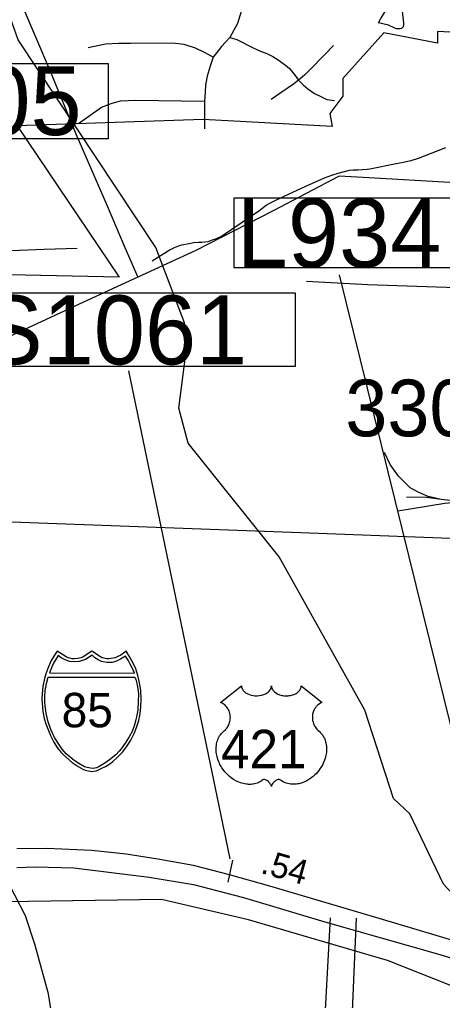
# Model space of a CAD drawing. Extents: x 1662474 to 1856135, y 779280 to 917889.
# Drawn here: x 1767218 to 1769369, y 819440 to 824424 of the extents above; entities that cross this region are included whole.
import ezdxf

# ---------------------------------------------------------------- set-up
doc = ezdxf.new("R2010")
doc.units = 0
for name, color, linetype in [('Cogo Default Point CELL', 7, 'Continuous'), ('Exist Boundary Political City Limit New', 7, 'Continuous'), ('Exist Hydrographic Misc Water Feature', 7, 'Continuous'), ('Exist Hydrographic Pond Under 1500 Sq Ft', 7, 'Continuous'), ('Exist Railroad Siding', 7, 'Continuous'), ('Exist Road Non-System Type 51', 7, 'Continuous'), ('Exist Road Primary Interstate Divided Center Attributed', 7, 'Continuous'), ('Exist Road Primary Interstate Mileage Hundredths English Label', 7, 'Continuous'), ('Exist Road Primary Interstate Shield Number Label', 7, 'Continuous'), ('Exist Road Primary Interstate Structure Cantilever Sign Number Label', 7, 'Continuous'), ('Exist Road Primary Interstate Structure Ovrhead Sign CELL', 7, 'Continuous'), ('Exist Road Primary US Shield Number Label', 7, 'Continuous'), ('Exist Road Secondary Structure Standard Bridge Number Label', 7, 'Continuous'), ('Exist Utilities Electrical Transmission Line', 7, 'Continuous'), ('Map Preparation Boundary City Limit Buffer Line', 7, 'Continuous'), ('Prop Horizontal Alignment Tick Label', 7, 'Continuous'), ('Prop Roadway Culvert', 7, 'Continuous')]:
    doc.layers.add(name, color=color, linetype=linetype)

msp = doc.modelspace()

# ---------------------------------------------------------------- linework, layer by layer
at = {"layer": 'Exist Boundary Political City Limit New'}
for points in [[(1769916.6, 824333.5), (1769344.5, 824363.3), (1769344.5, 824303.8), (1769070.4, 824357.4), (1768861.8, 824125.1), (1768861.8, 824035.8), (1768796.2, 823946.4), (1768808.1, 823880.9), (1768151.8, 823916.5), (1767205.1, 823884.1), (1767724.1, 823115.1), (1766129.9, 823149.8)], [(1767132.8, 821873), (1768600.8, 821818.3), (1768648, 821816.6), (1769857.2, 821771.5)], [(1769887.6, 819327.9), (1769090.5, 819641.8), (1768382.1, 819849.4), (1767940.6, 819952.9), (1767150.5, 819940.1)]]:
    msp.add_lwpolyline(points, dxfattribs=at)
at = {"layer": 'Exist Hydrographic Misc Water Feature'}
for points in [[(1769540.2, 819852.5), (1769375.4, 820029.8), (1769203.3, 820387.8), (1769120.3, 820465), (1768974.3, 820914.3), (1768539.2, 821694.5), (1768076.1, 822271.8), (1768028.2, 822450), (1768064.3, 822725), (1768057.3, 822882.7), (1767910.3, 823266.4), (1767210.2, 824321.2), (1767153.2, 824483.2), (1767154.2, 824699.8), (1767141.1, 824855.7), (1767088.3, 825077.2), (1766982.7, 825167.4), (1766896.1, 825226.9)], [(1769384.6, 823772.8), (1769276.3, 823729.6), (1769246.2, 823717.9), (1769208, 823706.2), (1769171.9, 823698.5), (1769133.8, 823690.8), (1768999.7, 823663.9), (1768985.6, 823662), (1768939.6, 823658.4), (1768915.6, 823658.5), (1768895.5, 823656.7), (1768837.5, 823641.2), (1768805.3, 823631.5), (1768767.2, 823617.8), (1768672.8, 823576.6), (1768562.5, 823525.5), (1768506.1, 823497.9), (1768486, 823488), (1768473.9, 823480.2), (1768439.9, 823454.4), (1768250.6, 823325.9), (1768214.6, 823308.2), (1768198.4, 823302.4), (1768176.4, 823294.5), (1768144.4, 823290.8), (1768128.2, 823290.9), (1768102.4, 823289.2), (1768080.2, 823285.3), (1768042.1, 823277.7), (1768030.2, 823273.7), (1768004.2, 823264), (1767984.1, 823254.1), (1767891.6, 823196.9)], [(1767248.1, 819869.6), (1767084.3, 820181.5), (1766957.2, 820958.7), (1766653.3, 821411.3), (1766612.3, 821543.4), (1766488.2, 821670.7), (1766173.3, 821870.8), (1766000.2, 822123.7)], [(1767292.6, 817747.5), (1767348, 818069.8), (1767374.3, 818157.8), (1767388.6, 818249.9), (1767384.9, 818338.1), (1767359.3, 818482.4), (1767345.8, 818610.6), (1767348, 818684.7), (1767364.4, 818788.8), (1767398.9, 818884.8), (1767417.1, 818960.9), (1767415.3, 819037), (1767405, 819213.9), (1767364.2, 819473.2), (1767295.9, 819725.7), (1767248.1, 819869.6)]]:
    msp.add_lwpolyline(points, dxfattribs=at)
at = {"layer": 'Exist Hydrographic Pond Under 1500 Sq Ft'}
msp.add_lwpolyline([(1769043.8, 824407.7), (1769055.9, 824429.6), (1769090.3, 824483.4), (1769108.6, 824505.2), (1769140.8, 824543), (1769148.8, 824544.9), (1769156.8, 824530.9), (1769171.7, 824406.7), (1769171.7, 824398.7), (1769169.5, 824386.7), (1769161.5, 824378.7), (1769153.5, 824376.8), (1769145.5, 824376.9), (1769135.7, 824377), (1769123.6, 824383.1), (1769095.7, 824395.3), (1769043.8, 824407.7)], dxfattribs=at)
at = {"layer": 'Exist Railroad Siding'}
for points in [[(1769362.1, 821985.5), (1769296.1, 822000.9), (1769249.4, 822020.6), (1769205.6, 822044.6), (1769146.6, 822103), (1769103.5, 822163.6), (1769075.1, 822223.4)], [(1769362.1, 821985.5), (1769288.1, 821995), (1769186.7, 821996.5)], [(1769472.7, 821973.1), (1769382.2, 821965.1), (1769142.9, 821926.5)], [(1769835.8, 821529.6), (1769819.9, 821649.2), (1769808.3, 821705.4), (1769790, 821757.9), (1769769.6, 821799.5), (1769736, 821839.6), (1769681.3, 821898.7), (1769623.7, 821927.9), (1769575.5, 821954.2), (1769539.1, 821964.4), (1769472.7, 821973.1), (1769362.1, 821985.5)]]:
    msp.add_lwpolyline(points, dxfattribs=at)
at = {"layer": 'Exist Road Non-System Type 51'}
for points in [[(1768351.9, 824606.9), (1768347.8, 824470.4), (1768325.9, 824404.5), (1768287.4, 824333.9)], [(1768202.1, 824233.6), (1768159.2, 824257), (1768112.4, 824278.8), (1768054.9, 824297.4), (1767995.8, 824303.7), (1767782.1, 824302.7), (1767721.8, 824302.7), (1767655.1, 824299.5), (1767567.6, 824279.9)], [(1768287.4, 824333.9), (1768265.6, 824310), (1768245.6, 824287.2), (1768202.1, 824233.6)], [(1768287.4, 824333.9), (1768323.6, 824323.4), (1768406.8, 824280.9), (1768443.2, 824263), (1768475.6, 824251.4), (1768506.8, 824237), (1768533.9, 824220.2), (1768551.6, 824205.8), (1768570.4, 824193.2), (1768591.4, 824175.6), (1768607.1, 824157.8), (1768619.4, 824140.2), (1768637, 824117.1)], [(1768814.4, 824291.9), (1768771.6, 824247.5), (1768744.4, 824220.2), (1768719.4, 824194.2), (1768667.9, 824141.2), (1768637, 824117.1)], [(1768202.1, 824233.6), (1768187.4, 824188.2), (1768172.6, 824136), (1768164.5, 824090.4), (1768161.4, 824054.9), (1768159.2, 824010.2)], [(1768637, 824117.1), (1768612, 824096.6), (1768542.5, 824048.6), (1768498.6, 824017.6)], [(1768637, 824117.1), (1768661.1, 824093.2), (1768683.9, 824071.7), (1768718.6, 824048.9), (1768750.1, 824032.6), (1768781.9, 824018.1), (1768820.6, 824012.4)], [(1767517.6, 823896.1), (1767635.1, 823978.8), (1767683.1, 823998.2), (1767731.2, 824012.1), (1767809.4, 824015.2), (1768159.2, 824010.2)], [(1768159.2, 824010.2), (1768158.2, 823941.5), (1768158.2, 823868.2)], [(1767174.9, 823250.9), (1767342.8, 823257.2), (1767510.8, 823262.8)], [(1768678.1, 823095.4), (1768990.5, 823078), (1769638.8, 823055.7), (1769804.1, 823043.9), (1769939.9, 823047)]]:
    msp.add_lwpolyline(points, dxfattribs=at)
at = {"layer": 'Exist Road Primary Interstate Divided Center Attributed'}
for points in [[(1769995.6, 819585.3), (1769749.5, 819644.9), (1769336.6, 819769.6), (1769046.6, 819854.9), (1768491, 820019.2), (1768286.3, 820076.8), (1768102.9, 820125.9), (1767921.7, 820157.9), (1767759.7, 820183.5), (1767584.8, 820200.6), (1767356.7, 820211.2), (1767204.4, 820210.3)], [(1767204.4, 820115.6), (1767299.1, 820118.9), (1767493.2, 820112.5), (1767699.9, 820087.8), (1767878, 820065.5), (1768102.9, 820029.3), (1768356.7, 819963.1), (1768770.3, 819839.4), (1769344.5, 819675.7), (1769747.4, 819554.1), (1770005.4, 819481.6)]]:
    msp.add_lwpolyline(points, dxfattribs=at)
at = {"layer": 'Exist Road Primary Interstate Structure Cantilever Sign Number Label'}
msp.add_line((1769659.1, 819832.2), (1768846.2, 823126.2), dxfattribs=at)
msp.add_lwpolyline([(1768310.1, 823517.6), (1769578, 823517.6), (1769578, 823162.7), (1768310.1, 823162.7)], close=True, dxfattribs=at)
at = {"layer": 'Exist Road Primary Interstate Structure Ovrhead Sign CELL'}
for p, q in [((1768289, 820158.8), (1767773.5, 822638.6)), ((1768279.2, 820040.6), (1768302.8, 820152))]:
    msp.add_line(p, q, dxfattribs=at)
msp.add_lwpolyline([(1767039.2, 823034.7), (1768619.2, 823034.7), (1768619.2, 822660.5), (1767039.2, 822660.5)], close=True, dxfattribs=at)
at = {"layer": 'Exist Road Secondary Structure Standard Bridge Number Label'}
msp.add_lwpolyline([(1766740.3, 824201.6), (1767669.2, 824201.6), (1767669.2, 823817.5), (1766740.3, 823817.5)], close=True, dxfattribs=at)
at = {"layer": 'Exist Utilities Electrical Transmission Line'}
for points in [[(1767228.7, 824499.4), (1767373.5, 824162.3), (1767504.5, 823843.6), (1767663.1, 823478), (1767753, 823265.4), (1767820.2, 823115.4)], [(1769436, 823594.1), (1768966.2, 823621.1), (1768844.2, 823627.9), (1768507.5, 823451.9), (1768114.1, 823250.5), (1767820.2, 823115.4)], [(1767820.2, 823115.4), (1767542.9, 822987.7), (1766876.9, 822680), (1766291.7, 822407.7), (1765876.4, 822210), (1765413.3, 822000.8), (1764875.9, 821774.2), (1764755.7, 821720.8), (1764443.8, 821734.7), (1763688.4, 821791.1), (1763066.8, 821840.9), (1762607.1, 821867.7)], [(1768797.3, 819858.4), (1768763, 819205), (1768732.7, 818604.6), (1768706.1, 818024.5), (1768675.8, 817438.3), (1768641.2, 816805.8), (1768618.1, 816301.5), (1768590.3, 815641.3), (1768563, 815159.1), (1768539.8, 814710.9), (1768514.2, 814292.6), (1768371.4, 813759.5), (1768207.1, 813138.5), (1768117.3, 812792.1)], [(1768931.2, 819857.4), (1768901.1, 819187.7), (1768871.4, 818483.3), (1768848.4, 817955), (1768814.2, 817337), (1768776.7, 816590.4), (1768736.9, 815864.2), (1768690.7, 815207.7), (1768646.7, 814545.2), (1768624.6, 814233.2), (1768503.2, 813786.3), (1768381.8, 813305.7), (1768256.7, 812853), (1768233.3, 812766.8)]]:
    msp.add_lwpolyline(points, dxfattribs=at)
at = {"layer": 'Map Preparation Boundary City Limit Buffer Line'}
for points in [[(1769916.6, 824333.5), (1769344.5, 824363.3), (1769344.5, 824303.8), (1769070.4, 824357.4), (1768861.8, 824125.1), (1768861.8, 824035.8), (1768796.2, 823946.4), (1768808.1, 823880.9), (1768151.8, 823916.5), (1767205.1, 823884.1), (1767724.1, 823115.1), (1766129.9, 823149.8)], [(1767132.8, 821873), (1768600.8, 821818.3), (1768648, 821816.6), (1769857.2, 821771.5)], [(1769887.6, 819327.9), (1769090.5, 819641.8), (1768382.1, 819849.4), (1767940.6, 819952.9), (1767150.5, 819940.1)]]:
    msp.add_lwpolyline(points, dxfattribs=at)
at = {"layer": 'Prop Horizontal Alignment Tick Label'}
msp.add_lwpolyline([(1768346.8, 821038.2), (1768347.1, 821033.7), (1768348.1, 821028.5), (1768349, 821025.8), (1768351.4, 821020.7), (1768355.4, 821014.6), (1768361, 821008.6), (1768367.4, 821003.4), (1768371.7, 821000.7), (1768378.9, 820996.8), (1768387.1, 820993.3), (1768396.3, 820990.7), (1768405.6, 820988.8), (1768415.9, 820987.7), (1768426, 820987.5), (1768436.9, 820988.3), (1768448.9, 820990.6), (1768454.5, 820992.1), (1768460.7, 820994.2), (1768466.5, 820996.6), (1768472.9, 821000), (1768477.9, 821003.2), (1768481.9, 821006.1), (1768487.6, 821011.5), (1768492.1, 821017.1), (1768494, 821020.2), (1768495.6, 821023.3), (1768497.8, 821029.7), (1768498.4, 821032.5), (1768498.9, 821038.4), (1768499.3, 821033.4), (1768499.8, 821030.4), (1768500.6, 821027.3), (1768501.8, 821024.1), (1768504.1, 821019.6), (1768506.6, 821015.9), (1768511.3, 821010.3), (1768514.3, 821007.5), (1768517, 821005.3), (1768524.2, 821000.3), (1768532.6, 820996.1), (1768536.8, 820994.2), (1768541.1, 820992.7), (1768546.5, 820991.1), (1768552, 820989.8), (1768557.6, 820988.8), (1768563.2, 820988), (1768569, 820987.6), (1768573.7, 820987.5), (1768579.5, 820987.5), (1768584.8, 820987.8), (1768590.3, 820988.5), (1768596.3, 820989.5), (1768601.1, 820990.5), (1768607.5, 820992.2), (1768613.3, 820994.3), (1768618.4, 820996.5), (1768625, 821000), (1768630.3, 821003.3), (1768634.2, 821006.4), (1768638.9, 821010.7), (1768643.2, 821015.8), (1768645.8, 821019.5), (1768647.6, 821023.3), (1768649.3, 821027.3), (1768650.4, 821031.6), (1768650.9, 821035.3), (1768651, 821038.5), (1768757.2, 820953.8), (1768754.7, 820952.9), (1768749, 820950), (1768744.4, 820947.3), (1768737.1, 820942.2), (1768733.9, 820939.4), (1768730.8, 820936.4), (1768727.9, 820933.3), (1768725.4, 820930.3), (1768722.3, 820926), (1768719.5, 820921.8), (1768716.8, 820917.1), (1768714.9, 820913), (1768711.6, 820904.4), (1768710, 820899), (1768709, 820894.5), (1768707.8, 820885), (1768707.5, 820880.5), (1768707.5, 820876), (1768707.7, 820871.3), (1768708.1, 820866.8), (1768709, 820862.1), (1768709.7, 820857.9), (1768711, 820852.8), (1768712.9, 820846.9), (1768715.2, 820841.2), (1768720.1, 820832), (1768726.3, 820822.6), (1768730.8, 820817.3), (1768735.2, 820812.8), (1768741.8, 820807.2), (1768745.3, 820804.1), (1768749.4, 820800), (1768756, 820792.3), (1768758.7, 820788.6), (1768761.5, 820784.6), (1768764, 820780.4), (1768766.5, 820775.8), (1768768.5, 820771.9), (1768772.2, 820762.8), (1768775, 820753.9), (1768776.2, 820749.3), (1768778.2, 820738.8), (1768778.9, 820733.7), (1768779.8, 820723.5), (1768779.8, 820711.2), (1768778.8, 820699.5), (1768776.7, 820685.9), (1768774.8, 820677.7), (1768772, 820668.3), (1768769.3, 820660), (1768764.5, 820647.9), (1768760.2, 820639.1), (1768754.6, 820628.8), (1768750.8, 820622.6), (1768746.3, 820615.9), (1768740.7, 820608.3), (1768734.2, 820600.1), (1768726.3, 820591.5), (1768720, 820585.2), (1768711.7, 820577.8), (1768706.7, 820573.6), (1768699.5, 820568.2), (1768689.8, 820561.7), (1768680.1, 820556.1), (1768671.9, 820551.9), (1768664.6, 820548.8), (1768655.2, 820545.2), (1768639.5, 820540.8), (1768633.8, 820539.6), (1768627, 820538.6), (1768620.7, 820538), (1768614.5, 820537.6), (1768606.2, 820537.6), (1768598, 820538.3), (1768590.2, 820539.4), (1768582.1, 820541.1), (1768573.6, 820543.6), (1768565.9, 820546.6), (1768558.2, 820550.4), (1768545, 820558.7), (1768541.2, 820560.7), (1768539.1, 820561.3), (1768534, 820561.6), (1768529.2, 820560.6), (1768524.3, 820558.6), (1768521.4, 820557), (1768517.5, 820554.5), (1768514.4, 820552.1), (1768510.8, 820548.6), (1768508.3, 820545.7), (1768506.4, 820543.5), (1768502.7, 820537.6), (1768501.4, 820534.9), (1768500, 820531.3), (1768498.8, 820526), (1768497.1, 820532.7), (1768495.1, 820537.1), (1768492.9, 820540.8), (1768490.5, 820544.2), (1768486.8, 820548.4), (1768483.5, 820551.6), (1768479.5, 820554.9), (1768475.2, 820557.5), (1768471.8, 820559.2), (1768468.7, 820560.4), (1768464.8, 820561.4), (1768461.7, 820561.6), (1768459.1, 820561.6), (1768455.6, 820560.8), (1768450.8, 820557.3), (1768446.2, 820554.1), (1768441.3, 820551.1), (1768435.4, 820547.9), (1768431, 820545.9), (1768425.9, 820543.9), (1768419.9, 820541.9), (1768413.3, 820540.2), (1768406.6, 820538.9), (1768400.7, 820537.9), (1768394.4, 820537.4), (1768388.7, 820537.2), (1768382.7, 820537.3), (1768377.1, 820537.7), (1768370.6, 820538.3), (1768362.6, 820539.5), (1768356, 820541), (1768348.9, 820542.8), (1768341.7, 820545.1), (1768334, 820548.1), (1768324.3, 820552.3), (1768317.6, 820555.7), (1768307, 820561.8), (1768294.6, 820570.4), (1768285.2, 820578), (1768278.3, 820584.2), (1768268.2, 820594.5), (1768262.3, 820601.3), (1768253, 820613.3), (1768247, 820622), (1768243.1, 820628.4), (1768237.5, 820638.7), (1768234.4, 820645.2), (1768230.4, 820654.6), (1768227.2, 820663.2), (1768224.6, 820671.4), (1768223.2, 820676.6), (1768221.1, 820685.7), (1768219.9, 820692.2), (1768218.7, 820701), (1768218.1, 820710.4), (1768217.9, 820719), (1768218.2, 820726.2), (1768219, 820734.5), (1768220.4, 820743.4), (1768222.1, 820751), (1768223.6, 820756.4), (1768225.9, 820763.1), (1768228.9, 820770.4), (1768232.4, 820777.5), (1768235.7, 820783.3), (1768239.9, 820789.6), (1768244.1, 820794.9), (1768249.5, 820800.8), (1768255.2, 820806.2), (1768260.3, 820810.4), (1768266.5, 820816.5), (1768269.7, 820820.1), (1768273.6, 820825.2), (1768276.6, 820829.9), (1768279.1, 820834.1), (1768282.3, 820840.3), (1768284.3, 820845), (1768286.7, 820852.1), (1768287.9, 820857.2), (1768289.2, 820863.6), (1768290, 820869.7), (1768290.3, 820877.3), (1768290.1, 820883.6), (1768289.3, 820890.9), (1768287.9, 820898), (1768286.3, 820904.1), (1768283.6, 820911.2), (1768281.2, 820916.3), (1768277.1, 820923.3), (1768272.6, 820929.8), (1768267.9, 820935), (1768263.2, 820939.7), (1768258.7, 820943.3), (1768254.4, 820946.3), (1768249, 820949.6), (1768243.8, 820952.2), (1768240.5, 820953.5)], close=True, dxfattribs=at)
at = {"layer": 'Prop Roadway Culvert'}
for points in [[(1767585, 820603.6), (1767594.4, 820604.5), (1767607.2, 820607), (1767619.6, 820611), (1767633.7, 820617.3), (1767654.5, 820628.8), (1767671.3, 820638.6), (1767690.6, 820651.6), (1767716.7, 820675.3), (1767742.8, 820702.8), (1767765.8, 820733.8), (1767784, 820762.8), (1767800.1, 820796), (1767813.5, 820826.9), (1767824.2, 820862.2), (1767831.2, 820896.4), (1767834.8, 820932.1), (1767837.2, 820971.7), (1767834.5, 821016.2), (1767826.8, 821061.8), (1767819.5, 821090.2), (1767808.5, 821124.1), (1767799.5, 821145.8), (1767778.6, 821184.2), (1767759.9, 821213.8), (1767732.7, 821194.6), (1767714.9, 821185.2), (1767704.1, 821180.3), (1767692.9, 821178.2), (1767672.4, 821175.7), (1767659.5, 821176.2), (1767647.6, 821178.9), (1767637.4, 821181.1), (1767629.2, 821185.2), (1767585, 821213.8), (1767540.7, 821185.2), (1767531.4, 821180.9), (1767521.9, 821178.9), (1767512.8, 821176.4), (1767497.6, 821175.7), (1767486, 821176), (1767474.2, 821178.2), (1767464.8, 821180.1), (1767454.3, 821185.2), (1767409.2, 821213.8), (1767391.4, 821188.1), (1767377, 821162.7), (1767361.6, 821126.8), (1767352.1, 821098.9), (1767345.3, 821076.1), (1767336.9, 821034.1), (1767332.6, 820997.5), (1767331.9, 820971.7), (1767336.6, 820907.2), (1767343.6, 820872.8), (1767350.9, 820845), (1767374.7, 820785), (1767392.7, 820751.4), (1767408.1, 820727.2), (1767429.7, 820700.1), (1767441.4, 820687.1), (1767486.2, 820647.9), (1767516.1, 820627.5), (1767540, 820614.6), (1767551.2, 820610.3), (1767568.8, 820605.4)], [(1767414.5, 821193.1), (1767403.5, 821176.1), (1767390.9, 821153.3), (1767380.7, 821129.6), (1767370.4, 821103.5), (1767801.9, 821103.3), (1767791.9, 821125.7), (1767781.1, 821148.3), (1767769.9, 821168.8), (1767756.2, 821188.7), (1767732, 821173.5), (1767714.3, 821165.2), (1767700.1, 821160.3), (1767688.2, 821157.6), (1767669.6, 821156.1), (1767661.3, 821156.6), (1767635.3, 821162.5), (1767617.8, 821169.6), (1767601.1, 821180.8), (1767587.5, 821193.5), (1767553.3, 821172.8), (1767538.2, 821166.1), (1767520.7, 821161.7), (1767501.6, 821159.3), (1767472.2, 821162.5), (1767449.2, 821170.4), (1767429.3, 821180.8)], [(1767804.5, 821082), (1767809.1, 821069.8), (1767815.5, 821042.8), (1767818.8, 821021.9), (1767822.2, 820998), (1767821, 820956.8), (1767819, 820914.2), (1767815.1, 820889), (1767809.9, 820866.1), (1767802.7, 820840.6), (1767791.2, 820806.8), (1767775.3, 820778.2), (1767755.4, 820746.3), (1767733.9, 820718.5), (1767724.6, 820706.9), (1767706.9, 820688.2), (1767674.7, 820662.4), (1767651.2, 820644.8), (1767623, 820628.1), (1767608.7, 820621.8), (1767592, 820618.3), (1767578.3, 820619.2), (1767561.7, 820623.7), (1767548.2, 820627.3), (1767518.8, 820643.3), (1767494.9, 820659.2), (1767455.2, 820691.8), (1767433.7, 820716.9), (1767413.7, 820746.3), (1767395.8, 820776.4), (1767376.7, 820816.1), (1767363.3, 820856), (1767353.5, 820899.1), (1767346.9, 820951.7), (1767346.2, 820983.8), (1767348.1, 821014.6), (1767351, 821030.8), (1767355, 821050.8), (1767362.8, 821081.8)]]:
    msp.add_lwpolyline(points, close=True, dxfattribs=at)

# ---------------------------------------------------------------- texts
at = {"layer": 'Cogo Default Point CELL'}
msp.add_text('3307', height=288, dxfattribs=at).set_placement((1768875, 822306.3))
at = {"layer": 'Exist Road Primary Interstate Mileage Hundredths English Label'}
msp.add_text('.54', height=125, rotation=344.2817, dxfattribs=at).set_placement((1768439.4, 820088))
at = {"layer": 'Exist Road Primary Interstate Shield Number Label'}
msp.add_text('85', height=175, dxfattribs=at).set_placement((1767432.1, 820827.4))
at = {"layer": 'Exist Road Primary Interstate Structure Cantilever Sign Number Label'}
msp.add_text('L934', height=350, dxfattribs=at).set_placement((1768322.6, 823164.7))
at = {"layer": 'Exist Road Primary Interstate Structure Ovrhead Sign CELL'}
msp.add_text('S1061', height=350, dxfattribs=at).set_placement((1767023.1, 822672.1))
at = {"layer": 'Exist Road Primary US Shield Number Label'}
msp.add_text('421', height=195, dxfattribs=at).set_placement((1768242.9, 820619.4))
at = {"layer": 'Exist Road Secondary Structure Standard Bridge Number Label'}
msp.add_text('805', height=350, dxfattribs=at).set_placement((1766752.8, 823837.3))

doc.saveas('drawing.dxf')
